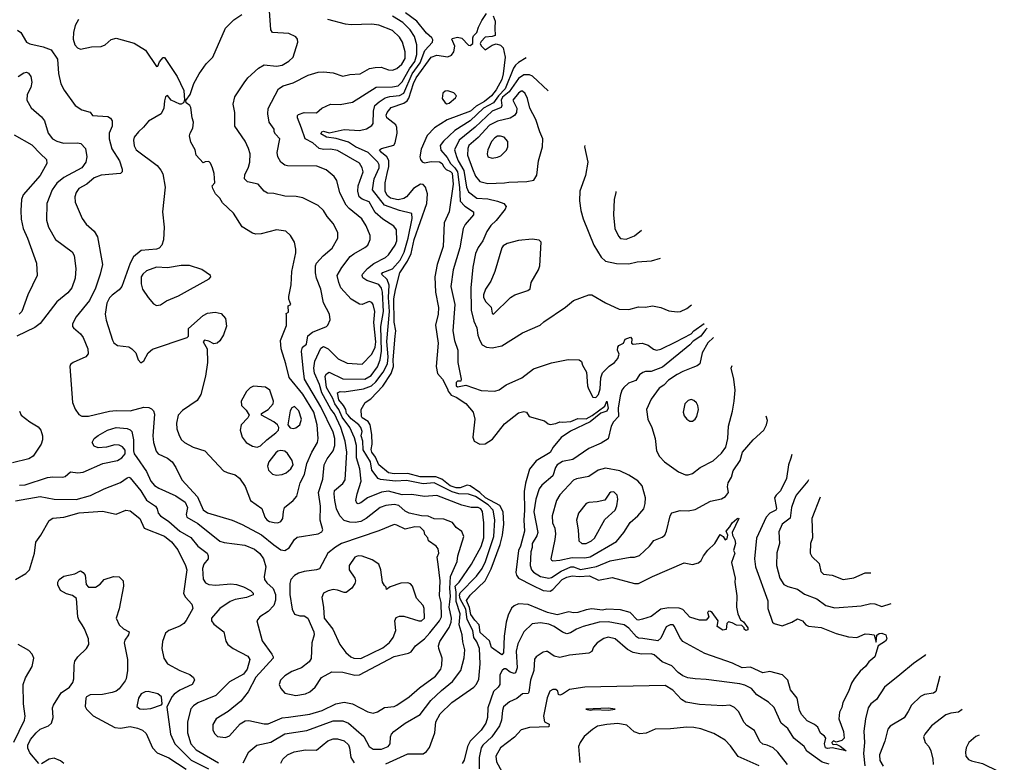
# Model space of a CAD drawing. Extents: x 1173029 to 1307123, y 522559 to 678521.
# Tile 597 of 623: x 1264046 to 1271172, y 612821 to 618197. Entities that reach past the tile are written whole.
import ezdxf

# ---------------------------------------------------------------- set-up
doc = ezdxf.new("R2010")
doc.units = 0

msp = doc.modelspace()

# ---------------------------------------------------------------- linework, layer by layer
at = {"layer": '0CON10XD'}
for points in [[(1266097, 615673), (1266086.1, 615796.1), (1266092.9, 615827.1), (1266121.9, 615848.1), (1266131.6, 615908.4), (1266165, 615934.7), (1266266.7, 615975), (1266276.2, 615985), (1266292, 616025), (1266288.6, 616065), (1266245, 616146.2), (1266225.4, 616245), (1266193.9, 616325), (1266186.1, 616365), (1266185.9, 616414.1), (1266194.7, 616435.2), (1266241.9, 616488.1), (1266308.5, 616541.5), (1266349.1, 616615), (1266349.4, 616655), (1266315, 616722), (1266271.7, 616771.7), (1266244.3, 616814.3), (1266205, 616851.2), (1266095, 616907.8), (1266046.3, 616916.3), (1265965, 616918.9), (1265885, 616939.4), (1265839.7, 616940.3), (1265814.6, 616954.6), (1265772, 617005), (1265695, 617022.5), (1265672.5, 617045), (1265675, 617073.3), (1265701.9, 617128.1), (1265712.1, 617165), (1265713.8, 617225), (1265702.9, 617265), (1265677.7, 617317.7), (1265603.3, 617425), (1265601.9, 617525), (1265592.2, 617585), (1265602.1, 617637.9), (1265669.7, 617740.3), (1265696.2, 617775), (1265774.4, 617845.6), (1265815, 617869.2), (1265905, 617860.4), (1265945, 617868.5), (1265995, 617896.2), (1266024.6, 617925), (1266058.8, 618035), (1266056.2, 618055), (1266045, 618073.3), (1265995, 618095.6), (1265875, 618103.3), (1265862.7, 618122.7), (1265850.4, 618295)], [(1265915, 614555.7), (1265935, 614564.2), (1265951.4, 614585), (1265954.1, 614635.9), (1265962, 614665), (1266025, 614715.6), (1266051.4, 614748.6), (1266076.4, 614845), (1266107.2, 614905), (1266124.8, 614985.2), (1266160.4, 615065), (1266200.4, 615135), (1266206.8, 615165), (1266198.9, 615265), (1266174.3, 615355), (1266095.8, 615485), (1265995.4, 615605.4), (1265972.1, 615705), (1265937.3, 615815), (1265933.5, 615875), (1265977.6, 615982.4), (1265976.7, 616056.7), (1265975, 616070), (1265991.7, 616078.3), (1265990, 616125), (1266007.5, 616135), (1265993.6, 616173.6), (1265993.6, 616193.6), (1266011.7, 616278.3), (1266015.6, 616375), (1266045, 616510), (1266045.6, 616535), (1266034, 616585), (1266005, 616633.8), (1265972.5, 616665), (1265905, 616675.6), (1265794.4, 616645.6), (1265755, 616644.4), (1265731.1, 616651.1), (1265655, 616696.7), (1265593.8, 616795), (1265515, 616871.2), (1265494, 616905), (1265464, 616935), (1265443.8, 616975), (1265440, 616995), (1265458, 617015), (1265453, 617083), (1265442.5, 617125), (1265427, 617157), (1265415, 617170), (1265388.3, 617168.3), (1265375, 617160), (1265324, 617215), (1265317.1, 617255), (1265285, 617310), (1265276, 617355), (1265280, 617375), (1265299.3, 617410.7), (1265303.3, 617455), (1265294, 617485), (1265285, 617560), (1265277.5, 617575), (1265250, 617595), (1265248.3, 617611.7), (1265280, 617655), (1265305.7, 617735), (1265344.3, 617805.7), (1265395, 617876.7), (1265443.8, 617925), (1265536, 618135), (1265595, 618195.8), (1265654.4, 618235)], [(1265663.6, 612816.4), (1265705, 612896), (1265761.2, 612945), (1265863.1, 612966.9), (1265965, 613026), (1266125, 613051.2), (1266315, 613120.3), (1266385, 613120.9), (1266425, 613104), (1266537.3, 613007.3), (1266575.3, 612935.3), (1266605, 612916.1), (1266665, 612916.7), (1266713.1, 612935), (1266727.8, 612955), (1266730, 613005), (1266736.7, 613025), (1266754.4, 613045), (1266835.7, 613104.3), (1266945, 613167.8), (1267022.3, 613267.7), (1267098.1, 613341.9), (1267178.2, 613405), (1267237.7, 613485), (1267261.9, 613578.1), (1267267.9, 613635), (1267252.3, 613692.3), (1267249.4, 613745), (1267225.6, 613815), (1267233.4, 613895), (1267203.8, 613985), (1267205.2, 614055.2), (1267197.8, 614095), (1267225.6, 614124.4), (1267316.9, 614255), (1267386.2, 614383.8), (1267404.4, 614445), (1267406.2, 614555), (1267395, 614635.8), (1267384.5, 614655), (1267365, 614666.5), (1267313.8, 614666.2), (1267245, 614682.4), (1267065, 614752.4), (1266975, 614744.1), (1266885, 614760.4), (1266815, 614758.2), (1266715, 614783.2), (1266665, 614775.3), (1266563.5, 614736.5), (1266515, 614698.6), (1266495, 614692.9), (1266485, 614696.2), (1266479.2, 614715), (1266489.5, 614765), (1266518.3, 614855), (1266508.4, 614945), (1266483.5, 615025), (1266483.2, 615115), (1266468.7, 615168.7), (1266435, 615244.1), (1266379.3, 615319.3), (1266355.7, 615375), (1266326.4, 615415), (1266312.2, 615455), (1266265.4, 615535), (1266257.2, 615615), (1266266.9, 615633.1), (1266285.4, 615644.6), (1266385, 615597.9), (1266545, 615593.4), (1266589.7, 615620.3), (1266635.6, 615684.4), (1266655.9, 615735), (1266663.6, 615796.4), (1266660.3, 615975), (1266679.6, 616085), (1266671, 616225), (1266663.3, 616253.3), (1266645, 616280.4), (1266558.1, 616308.1), (1266528.7, 616328.7), (1266523.6, 616345), (1266527.3, 616355), (1266563.3, 616395), (1266608.3, 616431.7), (1266694.4, 616475), (1266716.2, 616495), (1266764.5, 616565), (1266774.5, 616595), (1266773.3, 616675), (1266753.1, 616703.1), (1266675, 616752.3), (1266619.8, 616799.8), (1266575, 616877.1), (1266525, 616897.5), (1266504, 616915), (1266494.1, 616955), (1266495.8, 616995), (1266532.9, 617095), (1266525.4, 617125), (1266505, 617158.1), (1266345, 617250.6), (1266295, 617259), (1266245, 617256.1), (1266214.5, 617265), (1266166.9, 617305), (1266112.9, 617335), (1266085, 617412), (1266055.7, 617485), (1266057, 617503), (1266065, 617510), (1266105, 617524.4), (1266195, 617521.4), (1266233.8, 617556.2), (1266295.4, 617584.6), (1266365, 617583.6), (1266455, 617599.1), (1266625, 617708.4), (1266745, 617711.5), (1266785, 617718.8), (1266814.1, 617745.9), (1266868, 617842), (1266905.6, 617895), (1266920.9, 617945), (1266921.1, 618015), (1266903.2, 618075), (1266871.9, 618121.9), (1266819.3, 618175), (1266745, 618222.6)], [(1266695, 612811.1), (1266855, 612882), (1266965, 612882.9), (1266989.8, 612900.2), (1267012.3, 612927.7), (1267049.3, 613035), (1267058, 613115), (1267088.9, 613171.1), (1267173.6, 613255), (1267333.3, 613365), (1267352.9, 613387.1), (1267367.7, 613422.3), (1267379.6, 613535), (1267373.4, 613645), (1267355, 613693.5), (1267333.8, 613723.8), (1267324.4, 613775), (1267284, 613855), (1267275, 613930), (1267234, 614005), (1267229.4, 614030.6), (1267235, 614047.1), (1267351.5, 614168.5), (1267393.6, 614225), (1267416.6, 614275), (1267478.4, 614455), (1267485.8, 614575.8), (1267472.5, 614645), (1267436.7, 614685), (1267345.8, 614745), (1267295, 614762.9), (1267225, 614765.1), (1267175, 614778.1), (1267045, 614844.5), (1266965, 614837.6), (1266845, 614861.7), (1266765, 614855.6), (1266657.5, 614867.5), (1266640.4, 614875), (1266595.2, 614935.2), (1266583.7, 614995), (1266532.8, 615082.8), (1266530.2, 615145), (1266516.7, 615183.3), (1266525.5, 615215), (1266515.9, 615245), (1266501.5, 615265), (1266445, 615308.3), (1266424.1, 615335), (1266411.9, 615345), (1266407.2, 615375), (1266389.5, 615405), (1266354.7, 615445), (1266346.9, 615495), (1266365, 615504.8), (1266395, 615503.3), (1266535, 615525.2), (1266593.2, 615546.8), (1266624.5, 615575), (1266675.7, 615644.3), (1266707.8, 615705), (1266712.3, 615755), (1266703.9, 615866.1), (1266721.7, 616085), (1266714.2, 616185), (1266721, 616275), (1266706.3, 616316.3), (1266665.4, 616355), (1266673.8, 616366.2), (1266745, 616393.3), (1266799, 616455), (1266827.4, 616512.6), (1266856.3, 616615), (1266887.1, 616757.1), (1266885, 616794), (1266795, 616815.2), (1266685.1, 616855.1), (1266598.6, 616965), (1266612.2, 617045), (1266647.5, 617125), (1266648.1, 617145), (1266638.1, 617165), (1266567.2, 617235), (1266477.1, 617277.1), (1266425, 617309.4), (1266336.2, 617336.1), (1266265.8, 617345), (1266225, 617371.2), (1266231.5, 617385), (1266245, 617389), (1266285, 617377.8), (1266395, 617400.7), (1266505, 617394), (1266555, 617405.6), (1266595, 617430), (1266604.5, 617445.5), (1266605.7, 617535), (1266617.1, 617575), (1266646.9, 617603.1), (1266690.1, 617629.9), (1266725, 617640), (1266795, 617646.8), (1266825.2, 617665), (1266886.1, 617803.9), (1266944.3, 617885), (1266977.1, 617972.9), (1267032.9, 618035), (1267035, 618050), (1267028.9, 618065), (1266989.8, 618099.8), (1266919, 618185), (1266839.1, 618245)], [(1267473.7, 618225), (1267486.9, 618185), (1267483.6, 618135), (1267487.7, 618082.3), (1267465.7, 618074.3), (1267415, 618071.1), (1267385, 618039.2), (1267379.2, 618025), (1267385, 618006.7), (1267415, 617977.5), (1267465, 618013.3), (1267495, 618022.5), (1267525, 618013.3), (1267545, 617993.3), (1267559.1, 617925), (1267545.2, 617805), (1267535, 617763.3), (1267495, 617688.2), (1267460.3, 617645), (1267408.7, 617605), (1267349.5, 617570.5), (1267308.5, 617535), (1267138.6, 617471.4), (1267047.4, 617412.6), (1266995, 617359.2), (1266951, 617259), (1266942.9, 617205), (1266946.2, 617185), (1266957.7, 617167.7), (1266975, 617160), (1267025, 617170.3), (1267085, 617168.6), (1267104, 617155), (1267113, 617135), (1267131.5, 617111.5), (1267165, 617097.7), (1267175, 617085.8), (1267182.2, 617005), (1267154.7, 616805.3), (1267117.6, 616725), (1267109.6, 616555), (1267068.2, 616425), (1267051, 616335), (1267054.2, 616225), (1267077.4, 616112.6), (1267074.7, 616065), (1267056, 615985), (1267074, 615854), (1267059.1, 615685), (1267070.6, 615635), (1267105.4, 615595), (1267142.5, 615525), (1267147.4, 615507.4), (1267169.6, 615479.6), (1267205, 615465.3), (1267275, 615417.8), (1267327.6, 615355), (1267339.1, 615305), (1267324.6, 615174.6), (1267335.7, 615145), (1267375, 615124.6), (1267415, 615126.7), (1267468.8, 615161.2), (1267555, 615271.4), (1267655, 615350), (1267695, 615360), (1267715, 615356.7), (1267733.9, 615323.9), (1267843.9, 615293.9), (1267870, 615270), (1267885, 615267.1), (1267925, 615273.4), (1267954, 615286), (1267975, 615282.2), (1268035, 615287.7), (1268085, 615310), (1268145, 615308.1), (1268187.9, 615332.1), (1268280.7, 615399.3), (1268295, 615435.6), (1268304.6, 615385), (1268295, 615363), (1268250.7, 615349.3), (1268175, 615285.3), (1268032.4, 615217.6), (1267965, 615171.8), (1267907.4, 615102.6), (1267885, 615064.5), (1267785, 615003.5), (1267736, 614944), (1267707.4, 614842.6), (1267697.6, 614782.4), (1267699.2, 614645), (1267693.6, 614575), (1267699.8, 614495), (1267670, 614385), (1267655.7, 614355), (1267636.2, 614196.2), (1267640.6, 614175), (1267655, 614153.5), (1267755, 614104), (1267835, 614065.8), (1267885, 614059.7), (1267905, 614072.7), (1267971.2, 614145), (1268005, 614161.5), (1268045, 614170.7), (1268095, 614165.9), (1268170.4, 614170.4), (1268235, 614140), (1268335, 614159.6), (1268495, 614115.4), (1268525, 614115.4), (1268625, 614165.5), (1268855, 614264), (1268915, 614253.1), (1268958.8, 614265), (1268978.8, 614281.2), (1268995, 614316.7), (1269025, 614356.7), (1269077.5, 614405), (1269115, 614470), (1269136.4, 614456.4), (1269151.7, 614431.7), (1269165, 614441.2), (1269170.6, 614465), (1269158.6, 614495), (1269184.5, 614525.5), (1269201.4, 614555), (1269235, 614584), (1269245, 614589.2), (1269250, 614585), (1269202.1, 614485), (1269204.5, 614465), (1269222, 614432), (1269225.6, 614405), (1269212, 614355), (1269221.2, 614335), (1269198.3, 614268.3), (1269224, 614155), (1269222, 614125), (1269236.7, 614025), (1269233.3, 613945), (1269242.5, 613895), (1269261.7, 613851.7), (1269285, 613837.5), (1269316.7, 613795), (1269315, 613780), (1269300, 613775), (1269290, 613785), (1269290, 613795), (1269271.7, 613811.7), (1269233, 613813), (1269201.7, 613831.7), (1269175, 613836.7), (1269162.5, 613825), (1269158.3, 613781.7), (1269135, 613777.5), (1269092.5, 613805), (1269100, 613845), (1269057.5, 613905), (1269045, 613913.3), (1269032.5, 613915), (1269024.2, 613905.8), (1269032.5, 613875), (1269015, 613850), (1268965, 613848.8), (1268895, 613872.2), (1268845, 613927.8), (1268818, 613938), (1268745, 613939), (1268685, 613930.3), (1268615, 613875.5), (1268552.6, 613857.4), (1268525, 613849.4), (1268515, 613853.3), (1268465, 613905.3), (1268395, 613924.4), (1268295, 613928.6), (1268265, 613923.5), (1268187.1, 613932.9), (1268145, 613925.9), (1268085, 613905.3), (1268055, 613903.9), (1268021.1, 613911.1), (1267935, 613888), (1267865, 613904.5), (1267725, 613962.4), (1267655, 613967.1), (1267625, 613954.5), (1267605, 613937.8), (1267582.1, 613885), (1267566.8, 613835), (1267553.3, 613735), (1267546.2, 613613.8), (1267535, 613599.4), (1267461, 613651), (1267445, 613700), (1267379.5, 613759.5), (1267371, 613815), (1267339, 613849), (1267311.3, 613891.3), (1267301.4, 613941.4), (1267278.8, 613991.2), (1267305, 614030.5), (1267415.4, 614134.6), (1267458.1, 614221.9), (1267522.2, 614397.8), (1267539.4, 614465), (1267548.9, 614545), (1267544.2, 614635), (1267520.5, 614680.5), (1267416.9, 614735), (1267375.1, 614775.1), (1267305, 614821.6), (1267285, 614826.1), (1267235, 614808), (1267205, 614808.4), (1267162.5, 614822.5), (1267100, 614870), (1267057.2, 614887.2), (1266945, 614886.4), (1266855, 614910.6), (1266755, 614910.2), (1266715, 614916.2), (1266644.1, 614975), (1266621, 615031), (1266595, 615065.5), (1266588.7, 615085), (1266596.5, 615125), (1266593.8, 615195), (1266582.4, 615265), (1266568.6, 615288.6), (1266525.5, 615315), (1266519.2, 615325), (1266517.5, 615375), (1266545.4, 615425), (1266587.2, 615452.8), (1266675, 615542.7), (1266735.5, 615635), (1266750.3, 615685), (1266749.3, 615735), (1266764.5, 615904.5), (1266767.3, 615945), (1266756.6, 616006.6), (1266753.6, 616175), (1266765, 616240.8), (1266797.8, 616365), (1266852.2, 616447.8), (1266879, 616505), (1266900.6, 616605), (1266993, 616865), (1266998.4, 616935), (1266982.4, 616985), (1266965, 617003.6), (1266946.3, 617006.3), (1266895.5, 616974.5), (1266845, 616915.4), (1266825, 616901.2), (1266785, 616893), (1266729.5, 616905), (1266705, 616924), (1266691.3, 616955), (1266690.4, 617015), (1266705, 617083.1), (1266718.5, 617135), (1266717.5, 617177.5), (1266703, 617203), (1266663.8, 617235), (1266649.2, 617255), (1266663.3, 617265), (1266752.7, 617287.3), (1266764.3, 617305.7), (1266779, 617375), (1266776.5, 617415), (1266767.6, 617435), (1266703.8, 617485), (1266697.8, 617505), (1266704.4, 617525), (1266735, 617560), (1266825, 617591.2), (1266849.9, 617610.1), (1266862.1, 617627.9), (1266895.2, 617735), (1266915, 617775.8), (1267025, 617926.2), (1267065, 617940.8), (1267145, 617927.7), (1267171.1, 617938.9), (1267186.9, 617965), (1267194.2, 618005), (1267172.5, 618055), (1267175, 618060), (1267215, 618071.2), (1267245, 618063.3), (1267293.3, 618013.3), (1267305, 618009.1), (1267325.6, 618025), (1267324.3, 618065.7), (1267330.6, 618079.4), (1267355, 618103.1), (1267367.1, 618142.9), (1267390, 618190), (1267425, 618241.8)], [(1264471.4, 618198.6), (1264448.2, 618155), (1264434.6, 618105), (1264433.8, 618055), (1264445.6, 618015), (1264465, 617992.5), (1264485, 617984.2), (1264565, 618000), (1264635, 618002), (1264665, 618014), (1264707.3, 618052.7), (1264745, 618062.5), (1264875, 618027.3), (1264956, 617975), (1265035, 617857.5), (1265045, 617860), (1265057.7, 617892.3), (1265085, 617922.5), (1265095, 617922.5), (1265186.5, 617786.5), (1265234.2, 617685), (1265240, 617615), (1265232.5, 617595), (1265215.8, 617584.2), (1265205, 617585.7), (1265143.3, 617613.3), (1265115, 617646.7), (1265101.7, 617638.3), (1265095, 617610), (1265088.2, 617555), (1265069.5, 617515), (1264978.1, 617461.9), (1264942.6, 617417.4), (1264905, 617384.3), (1264875.6, 617345), (1264869.4, 617325), (1264874.6, 617284.6), (1264888.9, 617255), (1265040.6, 617140.6), (1265068.4, 617108.4), (1265081.1, 617081.1), (1265098.2, 616985), (1265080.8, 616805), (1265090.5, 616695), (1265087.1, 616602.9), (1265074.3, 616565), (1265055, 616543.1), (1265035, 616535.6), (1264925, 616525.8), (1264870.4, 616479.6), (1264844.7, 616435.3), (1264785.4, 616265), (1264765, 616240.4), (1264716.4, 616203.6), (1264697, 616183), (1264676.7, 616145), (1264665.4, 616065.4), (1264672.3, 616022.3), (1264717.2, 615877.2), (1264727.5, 615857.5), (1264755, 615837.1), (1264835, 615827.5), (1264857.5, 615815), (1264887.1, 615785), (1264904.1, 615734.1), (1264923, 615713), (1264943.9, 615726.1), (1264975.6, 615785), (1265007.3, 615812.7), (1265257.5, 615895), (1265267.5, 615905), (1265267.7, 615962.3), (1265375, 616055.7), (1265405, 616073.1), (1265460.3, 616080.3), (1265505, 616068.6), (1265534.6, 616034.6), (1265542.2, 615977.8), (1265520.4, 615915), (1265495, 615872.9), (1265475, 615854.2), (1265450.8, 615850.8), (1265415, 615870), (1265383.6, 615876.4), (1265373.3, 615865), (1265403.8, 615815), (1265404.4, 615715), (1265389.6, 615615), (1265356.8, 615483.2), (1265330.5, 615439.5), (1265225, 615366.7), (1265192.2, 615335), (1265180.5, 615275), (1265184.4, 615235), (1265196.9, 615195), (1265215, 615158), (1265239.2, 615135), (1265301.1, 615101.1), (1265385.7, 615075), (1265522.1, 614932.1), (1265547.9, 614917.9), (1265605, 614902.2), (1265637.4, 614877.4), (1265678.1, 614818.1), (1265716.7, 614716.7), (1265797.4, 614657.4), (1265820.9, 614595), (1265835, 614576.7), (1265855, 614564.6), (1265887.2, 614557.2), (1265915, 614555.7)], [(1266321.8, 617061.8), (1266265, 617109.5), (1266195.4, 617135.4), (1265985, 617139.1), (1265963.9, 617143.9), (1265935, 617164.4), (1265914.7, 617205), (1265908.4, 617235), (1265929.6, 617335), (1265896.9, 617366.9), (1265888.1, 617385), (1265887.5, 617405), (1265852.5, 617455), (1265843.1, 617515), (1265845, 617554), (1265918.6, 617695), (1265952.7, 617717.3), (1266025, 617739.5), (1266134.6, 617795.4), (1266205, 617815.6), (1266245, 617819.4), (1266315, 617811.1), (1266385, 617788.1), (1266435, 617800), (1266510, 617805), (1266576.9, 617843.1), (1266618.5, 617851.5), (1266661.7, 617851.7), (1266715, 617832.9), (1266745, 617830.9), (1266775, 617842.5), (1266812.5, 617875), (1266834.6, 617915), (1266836.6, 617965), (1266815.3, 618035), (1266795, 618070), (1266745, 618117.2), (1266645, 618155.8), (1266595, 618163.2), (1266445, 618159.2), (1266405, 618163.8), (1266275, 618196.7)], [(1264030.8, 618120.8), (1264054.6, 618104.6), (1264096.2, 618035), (1264120.7, 618020.7), (1264215, 617999.6), (1264275, 617977.5), (1264318.9, 617911.1), (1264328, 617808), (1264343.1, 617733.1), (1264366.9, 617686.9), (1264448.1, 617575), (1264495, 617544), (1264556.1, 617526.1), (1264573, 617503), (1264685, 617496.2), (1264704.2, 617484.2), (1264716, 617465), (1264715.9, 617425.9), (1264694.5, 617375.5), (1264692.5, 617335), (1264711.9, 617261.9), (1264768.1, 617175), (1264788.8, 617115), (1264787.5, 617095), (1264775, 617083.8), (1264635, 617070.6), (1264585, 617052.9), (1264533.2, 617006.8), (1264473.1, 616975), (1264454, 616946), (1264444.5, 616914.5), (1264446.5, 616875), (1264497.5, 616757.5), (1264527.4, 616717.4), (1264585.5, 616665), (1264610.4, 616625), (1264646.2, 616425), (1264629.2, 616355), (1264595, 616252.5), (1264552, 616165), (1264454, 616045), (1264428, 615995), (1264428.8, 615975), (1264436, 615965), (1264485, 615921.9), (1264505.4, 615895), (1264540, 615815), (1264542.1, 615777.9), (1264523.8, 615755), (1264432, 615715), (1264415, 615701.2), (1264409.2, 615685), (1264429.4, 615425), (1264448, 615378), (1264475, 615338.1), (1264495, 615326.5), (1264545, 615327.3), (1264695, 615362.2), (1264745, 615368.2), (1264845, 615365.3), (1264945, 615391.8), (1264980, 615390), (1265000.9, 615380.9), (1265015.4, 615365.4), (1265022.2, 615342.2), (1265008.9, 615185), (1265015.3, 615135.3), (1265032.9, 615072.9), (1265049.2, 615055), (1265115, 615022.5), (1265148.9, 614995), (1265176.1, 614956.1), (1265219.2, 614865), (1265332.3, 614742.3), (1265375, 614649.1), (1265405, 614626.4), (1265583, 614573), (1265655, 614542.2), (1265795, 614468.2), (1265886.2, 614395), (1265935, 614358.5), (1265965, 614353.6), (1265995.3, 614374.7), (1266035, 614432.9), (1266055, 614450), (1266205, 614475.8), (1266231.7, 614488.3), (1266240.8, 614505), (1266220, 614575), (1266223.7, 614676.3), (1266208.9, 614775), (1266239.6, 614870.4), (1266250.6, 614975), (1266271.9, 615018.1), (1266315.3, 615075), (1266326, 615114), (1266327.2, 615165), (1266315, 615210), (1266224.9, 615394.9), (1266108.4, 615595), (1266097, 615673)], [(1267711.4, 617919.6), (1267655, 617886.7), (1267635, 617868.2), (1267620.4, 617845), (1267559, 617695), (1267510.2, 617645), (1267474.9, 617595.1), (1267403.2, 617555), (1267305.3, 617465), (1267195, 617393.3), (1267113.1, 617316.9), (1267090.2, 617285), (1267095, 617251.5), (1267139.8, 617199.8), (1267162.7, 617155), (1267195.2, 617125.2), (1267214.9, 617095), (1267228.6, 616981.4), (1267232.9, 616882.9), (1267266.4, 616846.4), (1267331.1, 616805), (1267329.1, 616785), (1267269.1, 616715), (1267255.5, 616685), (1267230.3, 616545), (1267183.3, 616385), (1267166, 616265), (1267194.1, 616135), (1267179.6, 615945), (1267193.2, 615875), (1267216.2, 615805), (1267216.2, 615715), (1267241.8, 615595), (1267238.9, 615581.1), (1267215, 615579.2), (1267205, 615569.7), (1267205, 615546.9), (1267215, 615538.1), (1267275, 615551.7), (1267385, 615512.7), (1267485, 615506.9), (1267515, 615517.5), (1267566.6, 615553.4), (1267680, 615605), (1267765, 615668.1), (1267893.6, 615713.6), (1268015, 615736.7), (1268095, 615734), (1268111.2, 615721.2), (1268119.2, 615695), (1268148, 615645), (1268155.6, 615545), (1268163.1, 615525), (1268194.2, 615464.2), (1268215, 615461.4), (1268235, 615483.8), (1268246.8, 615525), (1268252.7, 615605), (1268265, 615640), (1268311.9, 615688.1), (1268350.8, 615715), (1268375.7, 615745), (1268385.4, 615774.6), (1268373.6, 615803.6), (1268374.5, 615825), (1268382.9, 615837.1), (1268415.1, 615854.9), (1268428.8, 615885), (1268467.3, 615897.3), (1268475, 615887.5), (1268474.2, 615855), (1268485, 615846.7), (1268550, 615855), (1268595, 615841.4), (1268632.4, 615812.4), (1268655, 615804.4), (1268685, 615810.4), (1268794.8, 615865.2), (1268905, 615922.9), (1268925.3, 615944.7), (1268999.9, 615996.2)], [(1264035, 617784.2), (1264077.3, 617812.7), (1264095, 617815.8), (1264110.3, 617810.3), (1264126.9, 617785), (1264134.4, 617744.4), (1264126.5, 617705), (1264100, 617655), (1264097.7, 617615), (1264129.2, 617559.2), (1264205, 617493.6), (1264225.3, 617465), (1264252.3, 617375), (1264282.5, 617335), (1264315, 617316.7), (1264362.2, 617302.2), (1264465, 617305.9), (1264489.5, 617299.5), (1264522.5, 617265), (1264533.1, 617205), (1264525.8, 617165), (1264495, 617124.1), (1264365.2, 617054.8), (1264315, 617012.5), (1264281.8, 616965), (1264242.9, 616865), (1264241.1, 616745), (1264254.5, 616695), (1264304.7, 616604.7), (1264426.7, 616515), (1264439.3, 616489.3), (1264452, 616395), (1264448.6, 616325), (1264422.9, 616255), (1264395, 616218.6), (1264314.4, 616155), (1264195, 615997.5), (1264155, 615969.6), (1264025, 615904.5)], [(1267871.3, 617681.3), (1267757.3, 617787.3), (1267735, 617796.6), (1267695, 617796.2), (1267655, 617770), (1267589.5, 617675), (1267540.8, 617635), (1267531.3, 617615), (1267535.5, 617574.5), (1267529.9, 617560.1), (1267465, 617534.3), (1267342.5, 617417.5), (1267226.2, 617323.8), (1267193.5, 617255), (1267207.2, 617207.2), (1267219.3, 617175), (1267260, 617105), (1267279.7, 616985), (1267295, 616949.7), (1267355, 616905.3), (1267435, 616900.4), (1267505, 616882.7), (1267550, 616865), (1267566.7, 616845), (1267559.1, 616825), (1267495, 616743.1), (1267455, 616705.7), (1267426.7, 616663.3), (1267398.2, 616595), (1267363.7, 616546.4), (1267345.4, 616505), (1267325.4, 616405), (1267310.8, 616255), (1267313.7, 616093.6), (1267333.3, 616013.3), (1267355.6, 615965), (1267362.4, 615912.4), (1267375, 615873.3), (1267393.7, 615843.7), (1267425.5, 615825.5), (1267465, 615821.1), (1267535, 615836.5), (1267685, 615929.5), (1267813.8, 615985), (1267840.2, 616009.8), (1267995.4, 616114.6), (1268055, 616164.4), (1268165, 616205.5), (1268186.2, 616205), (1268285, 616146.2), (1268385, 616100), (1268455, 616098.8), (1268525, 616118), (1268574.2, 616115.8), (1268625, 616125.5), (1268685, 616113.1), (1268745, 616088.6), (1268805, 616082), (1268827.5, 616085), (1268875, 616105.8), (1268908.5, 616132.9)], [(1267138.3, 617588.3), (1267155, 617592), (1267199.5, 617630.5), (1267206.4, 617646.4), (1267187.3, 617667.3), (1267145, 617682), (1267125, 617679.4), (1267109.4, 617665), (1267103.8, 617625), (1267125, 617593.8), (1267138.3, 617588.3)], [(1267435, 617010.4), (1267555, 617014.5), (1267585, 617020.5), (1267715.7, 617024.3), (1267766.7, 617035), (1267789.1, 617070.9), (1267799.6, 617175), (1267829.2, 617275), (1267833.1, 617335), (1267810, 617385), (1267780.8, 617475), (1267736.9, 617555), (1267721.8, 617625), (1267703, 617663), (1267685, 617680), (1267675, 617679.5), (1267655.6, 617665), (1267615.6, 617615), (1267642.9, 617555), (1267641.8, 617525), (1267627.8, 617502.2), (1267596.7, 617483.3), (1267505, 617462.3), (1267445, 617433.8), (1267365, 617344.7), (1267297.6, 617285), (1267289.7, 617265), (1267287.1, 617215), (1267322.4, 617117.6), (1267344.1, 617065), (1267375, 617025.5), (1267435, 617010.4)], [(1264005, 617363.8), (1264135, 617289.6), (1264196.7, 617226.7), (1264241.1, 617185), (1264243.5, 617155), (1264195, 617068.9), (1264071.6, 616928.4), (1264058.9, 616895), (1264053.4, 616815), (1264056.3, 616753.6), (1264070.3, 616685), (1264103.8, 616615), (1264168.6, 616435), (1264171.4, 616345), (1264104.7, 616205.3), (1264061.1, 616085), (1264041.9, 616065)], [(1267465, 617194.4), (1267505, 617200.5), (1267529.1, 617210.9), (1267569.1, 617250.9), (1267577.8, 617275), (1267577.8, 617315), (1267552, 617345), (1267525, 617354.6), (1267505, 617352.7), (1267485, 617341.9), (1267461.1, 617315), (1267434.5, 617255), (1267428.1, 617225), (1267435, 617204), (1267465, 617194.4)], [(1268135.8, 617287), (1268134.4, 617275), (1268157.9, 617165), (1268141.1, 617068.9), (1268100, 616955), (1268098.6, 616885), (1268107.1, 616815), (1268122.9, 616755), (1268201.9, 616565), (1268255, 616478), (1268285, 616447.5), (1268365, 616430.8), (1268455, 616429.6), (1268515, 616443.5), (1268619.3, 616450.7), (1268683, 616470.3)], [(1264045, 614826.5), (1264085, 614829.1), (1264247.8, 614882.2), (1264285, 614888.5), (1264355, 614884.2), (1264375, 614888.8), (1264415, 614922.5), (1264465.8, 614915.8), (1264505, 614921.9), (1264647.5, 614985), (1264755, 615005.4), (1264785, 615025.5), (1264809.5, 615055), (1264810.2, 615080.2), (1264790, 615105), (1264765, 615116.7), (1264735, 615120), (1264675, 615102.2), (1264615, 615098), (1264585, 615108.8), (1264571.4, 615135), (1264584.2, 615165), (1264613.4, 615186.6), (1264681.2, 615225), (1264745, 615245.4), (1264825, 615236.4), (1264845, 615228.9), (1264856.7, 615216.7), (1264869.6, 615155), (1264869.4, 615075), (1264875.6, 615055), (1264895, 615028.6), (1264962.9, 614925), (1264995, 614855.5), (1265022.5, 614825), (1265053.1, 614805), (1265175, 614749.4), (1265243.9, 614703.9), (1265260.4, 614665), (1265250, 614615), (1265256, 614595), (1265335, 614550.6), (1265495, 614422.1), (1265525, 614413.1), (1265675, 614393.2), (1265745, 614363.1), (1265783.6, 614333.6), (1265809.5, 614295), (1265826.7, 614235), (1265815.4, 614165), (1265817.5, 614145), (1265835, 614120), (1265879.4, 614079.4), (1265897.7, 614035), (1265897.1, 613995), (1265885.3, 613955), (1265845, 613912), (1265784.4, 613875), (1265762.9, 613845), (1265800.6, 613700.6), (1265871.5, 613605), (1265881.1, 613585), (1265879.5, 613575), (1265755, 613436.2), (1265698.8, 613331.2), (1265645.3, 613264.7), (1265555, 613189.4), (1265469.2, 613135), (1265444.3, 613095), (1265444, 613055), (1265455, 613030), (1265477.3, 613007.3), (1265535, 613000), (1265565, 613012), (1265640.8, 613099.2), (1265677.6, 613122.4), (1265705, 613123.3), (1265815, 613099.2), (1265845, 613098.5), (1265945, 613142.5), (1265991.2, 613148.8), (1266145, 613170), (1266235, 613196.5), (1266335, 613243.6), (1266395, 613257.5), (1266455.4, 613245.4), (1266565, 613187.5), (1266605, 613177.3), (1266635, 613186.7), (1266685, 613217.5), (1266755, 613225.8), (1266775, 613234.3), (1266865.9, 613294.1), (1266939.6, 613360.4), (1267054.4, 613445.6), (1267094, 613495), (1267102.3, 613525), (1267104.6, 613575), (1267078.8, 613645), (1267076.9, 613665), (1267087.7, 613695), (1267153.9, 613796.1), (1267167.9, 613835), (1267171.1, 613865), (1267154.8, 613944.8), (1267158.1, 613981.9), (1267164.8, 614024.8), (1267158.2, 614078.2), (1267162.9, 614167.1), (1267211.6, 614275), (1267217.8, 614315), (1267261.1, 614455), (1267245, 614491.2), (1267205, 614520.8), (1267178, 614558), (1267115, 614580.6), (1267045, 614583.6), (1267002.1, 614602.1), (1266955, 614605.4), (1266865, 614624.6), (1266835, 614639.6), (1266790.8, 614680.8), (1266755, 614688.4), (1266695, 614680), (1266655, 614664.7), (1266553.5, 614586.5), (1266515.6, 614565), (1266475, 614556.2), (1266435, 614558.4), (1266395, 614572.3), (1266363.2, 614605), (1266338.8, 614655), (1266326.5, 614716.5), (1266320.8, 614765), (1266325, 614788), (1266385, 614838.6), (1266400.4, 614865), (1266413.8, 615065), (1266401.6, 615145), (1266370.1, 615245), (1266325, 615343.3), (1266297.9, 615377.9), (1266231.7, 615495), (1266216.4, 615555), (1266178.6, 615638.6), (1266174.9, 615675), (1266182.3, 615725), (1266225, 615818), (1266245, 615830), (1266279.5, 615815), (1266350.8, 615740.8), (1266415, 615709.4), (1266525, 615702.5), (1266595.4, 615774.6), (1266617.8, 615825), (1266624, 615865), (1266608.9, 616005), (1266616.9, 616085), (1266605, 616134.2), (1266595, 616150), (1266575, 616157.5), (1266525, 616135.6), (1266505, 616136.7), (1266445, 616173.3), (1266370.9, 616255), (1266354.6, 616295), (1266344.5, 616345), (1266378.1, 616401.9), (1266438.8, 616481.2), (1266465, 616502.1), (1266545, 616546.7), (1266564.4, 616565), (1266582.7, 616605), (1266582.9, 616635), (1266554.7, 616704.7), (1266521.5, 616755), (1266429.9, 616829.9), (1266408.9, 616855), (1266363.6, 616943.6), (1266342.4, 617032.4), (1266321.8, 617061.8)], [(1268359.3, 616953.8), (1268359.4, 616945), (1268349.4, 616895), (1268342.5, 616785), (1268353.1, 616685), (1268379.3, 616629.3), (1268395, 616612.1), (1268435, 616608.2), (1268495, 616633.1), (1268546.8, 616673.9)], [(1267475, 616064), (1267598.8, 616185), (1267630, 616205), (1267723, 616237), (1267740.5, 616249.5), (1267748.8, 616295), (1267801.4, 616385), (1267811.4, 616415), (1267820, 616585), (1267805, 616600), (1267755, 616608.8), (1267655, 616598.2), (1267575, 616577.3), (1267545, 616558.9), (1267535, 616545.8), (1267485.5, 616375), (1267454.7, 616305), (1267416, 616245), (1267401.9, 616205), (1267403.5, 616185), (1267419.3, 616155), (1267459.1, 616115), (1267465, 616072.5), (1267475, 616064)], [(1265035, 616128), (1265065, 616132), (1265108.7, 616161.3), (1265195, 616198), (1265418.3, 616321.7), (1265430, 616335), (1265426.7, 616345), (1265365, 616388.6), (1265275, 616417.8), (1265215, 616416.9), (1265115, 616399.5), (1265035, 616405.4), (1264965, 616379.6), (1264936.5, 616355), (1264926.2, 616335), (1264925.4, 616285.4), (1264935.3, 616245.3), (1264975, 616185.6), (1265015, 616140.8), (1265035, 616128)], [(1269022.1, 615963), (1269009.3, 615950.7), (1268975, 615904.6), (1268919.6, 615870.4), (1268896.8, 615843.2), (1268698.8, 615681.2), (1268615, 615650), (1268575, 615649.8), (1268555, 615643.7), (1268531, 615625), (1268505.3, 615584.7), (1268452.1, 615565), (1268419.2, 615535), (1268403.9, 615515), (1268390.6, 615475), (1268377.5, 615385), (1268379.1, 615325), (1268342.9, 615285), (1268325.8, 615255), (1268305, 615162.5), (1268255, 615132), (1268165, 615093.3), (1268048.1, 615011.9), (1267975, 614999.2), (1267936.5, 614975), (1267923.2, 614955), (1267904.5, 614895), (1267825, 614827.1), (1267805, 614800), (1267781.6, 614725), (1267767.5, 614635), (1267796.5, 614485), (1267788.7, 614461.3), (1267755, 614406), (1267755.9, 614375), (1267745.4, 614344.6), (1267741.3, 614245), (1267750.4, 614215), (1267765, 614196.9), (1267815, 614166.7), (1267875, 614153.4), (1267895, 614159.8), (1267965, 614205.6), (1268035, 614237.2), (1268055, 614235.6), (1268105, 614215.8), (1268170.8, 614229.2), (1268221.3, 614238.7), (1268319.7, 614280.3), (1268465, 614306.5), (1268495, 614306.5), (1268531.4, 614318.6), (1268604, 614385), (1268634.5, 614425.5), (1268695, 614450), (1268713.8, 614466.2), (1268727.8, 614495), (1268753.8, 614606.2), (1268765, 614627.5), (1268825, 614644.5), (1268885, 614641.1), (1268935, 614651.1), (1269045, 614711.9), (1269125, 614728.5), (1269155, 614745.6), (1269175.7, 614774.3), (1269168.4, 614815), (1269172.2, 614845), (1269196.9, 614885), (1269209.9, 614930.1), (1269260.2, 615005), (1269277.1, 615065), (1269353.6, 615156.4), (1269431.9, 615225), (1269450.8, 615265), (1269457.5, 615295), (1269447.1, 615327.1)], [(1269066.2, 615896.9), (1269025, 615857.8), (1268984.6, 615785), (1268968.6, 615705), (1268949.8, 615690.2), (1268918, 615678), (1268845, 615650), (1268805, 615627.8), (1268741.7, 615588.3), (1268708.1, 615551.9), (1268675, 615529.2), (1268615, 615450), (1268581.9, 615375), (1268591.4, 615305), (1268620, 615245), (1268644.1, 615165.9), (1268654.4, 615075), (1268675.6, 615035), (1268711.4, 614995), (1268815, 614924.3), (1268865, 614902.5), (1268885, 614902.5), (1268915, 614911.2), (1268971.2, 614955), (1269065, 615002.5), (1269125, 615060), (1269156.7, 615103.3), (1269171.8, 615165), (1269175.6, 615255), (1269205, 615363.3), (1269217.3, 615435), (1269224.4, 615515), (1269214.3, 615594.3), (1269194.3, 615675), (1269202.2, 615693.5)], [(1265765, 615103.1), (1265788, 615112), (1265834, 615156), (1265900.8, 615205), (1265918, 615225), (1265922.5, 615245), (1265910.8, 615265), (1265885, 615285.6), (1265796.7, 615335), (1265796.7, 615345), (1265845.4, 615374.6), (1265880.6, 615415), (1265883.1, 615435), (1265855.6, 615515), (1265823.9, 615536.1), (1265737, 615543), (1265715, 615532.5), (1265686.7, 615505), (1265648, 615435), (1265651.2, 615405), (1265685, 615370), (1265707.5, 615335), (1265696.7, 615315), (1265649.2, 615265), (1265641.9, 615225), (1265657.1, 615175), (1265685, 615136), (1265729.8, 615109.8), (1265765, 615103.1)], [(1268915, 615290), (1268935, 615304), (1268946.3, 615323.7), (1268958.5, 615375), (1268954.5, 615404.5), (1268945, 615422), (1268925, 615440.8), (1268905, 615448), (1268885, 615440.8), (1268859.4, 615415), (1268848.2, 615355), (1268855, 615330), (1268875, 615305.8), (1268895, 615290), (1268915, 615290)], [(1264043.9, 615363.9), (1264056.7, 615335), (1264120, 615285), (1264179.7, 615249.7), (1264198, 615225), (1264211.4, 615185), (1264211.1, 615155), (1264201.1, 615125), (1264142.8, 615037.2), (1264111.4, 615018.6), (1263995, 614988.5)], [(1266025, 615237.8), (1266045, 615241.5), (1266072.5, 615265), (1266084.6, 615305.4), (1266065.8, 615365), (1266035, 615396.7), (1266015, 615387.1), (1266002.9, 615365), (1265987.5, 615265), (1266002.4, 615242.4), (1266025, 615237.8)], [(1265905, 614899.1), (1265945, 614903.9), (1265975, 614917.2), (1266009.5, 614945), (1266025.3, 614975.3), (1266016.9, 615005), (1265985.2, 615055.2), (1265965, 615072.9), (1265935, 615079.1), (1265915, 615073.3), (1265899.6, 615060.4), (1265848.1, 614995), (1265839.4, 614965), (1265845.7, 614935), (1265875, 614905.7), (1265905, 614899.1)], [(1269633, 615049.2), (1269627.7, 615022.3), (1269610.5, 614975), (1269595.7, 614875), (1269550.9, 614785), (1269520, 614755), (1269509.6, 614735), (1269521.8, 614671.8), (1269523.1, 614655), (1269517.3, 614645), (1269474.8, 614625.2), (1269447.9, 614595), (1269377.6, 614442.4), (1269364.7, 614295), (1269371.1, 614235), (1269461.1, 613988.9), (1269460, 613935), (1269494.4, 613835), (1269505, 613825.6), (1269565, 613810), (1269635, 613835.4), (1269675, 613860.4), (1269710.8, 613845), (1269735, 613817.1), (1269755, 613806.7), (1269845.8, 613795.8), (1269955, 613754.5), (1270045, 613729.4), (1270105, 613723.5), (1270165, 613750), (1270195, 613748.1), (1270230, 613745), (1270245, 613690), (1270248.3, 613741.7), (1270266, 613754), (1270285, 613756.2), (1270314.1, 613744.1), (1270322, 613715), (1270312.4, 613697.6), (1270260, 613665), (1270234, 613585), (1270190.5, 613549.5), (1270168, 613515), (1270128.3, 613481.7), (1270084.6, 613425.4), (1270066.9, 613395), (1270045, 613333.3), (1270002, 613255), (1269995, 613217.5), (1269980, 613185), (1269974.3, 613135), (1270006.9, 613045), (1270012.5, 612995), (1269995, 612980), (1269955, 612966.7), (1269935, 612975.7), (1269923.3, 612965), (1269926.2, 612955), (1269935, 612950.6), (1269955, 612951.4), (1269985, 612938.9), (1270026.7, 612905), (1269926.7, 612926.7), (1269892.2, 612922.2), (1269877, 612927), (1269870.9, 612955), (1269881.2, 612995), (1269870.6, 613010.6), (1269842, 613032), (1269822.7, 613075), (1269799.2, 613095), (1269745, 613122.2), (1269705.8, 613165), (1269690, 613195), (1269673.3, 613285), (1269625, 613346), (1269606.2, 613416.2), (1269565.3, 613455.3), (1269475, 613477.5), (1269425, 613468.8), (1269335, 613510.9), (1269275, 613504.7), (1269205, 613539.1), (1269005, 613608.8), (1268845, 613695.6), (1268822.5, 613725), (1268785.3, 613805.3), (1268775, 613815.6), (1268752.8, 613817.2), (1268725, 613800.8), (1268685, 613719.2), (1268665, 613700.8), (1268555, 613717.5), (1268525, 613720.8), (1268509.3, 613729.3), (1268455, 613791.2), (1268420, 613815), (1268305, 613838.2), (1268240, 613835), (1268125, 613805.3), (1268075.6, 613784.4), (1268032.8, 613757.2), (1268005, 613750.3), (1267975, 613763.1), (1267914.4, 613805), (1267875, 613821.3), (1267815, 613831.5), (1267755, 613823.1), (1267693.7, 613766.4), (1267650.3, 613679.7), (1267638.9, 613625), (1267645.3, 613505), (1267635, 613468.6), (1267625, 613464.6), (1267594.7, 613474.7), (1267565, 613497.8), (1267552.4, 613497.6), (1267537.5, 613485), (1267520.6, 613455), (1267520.9, 613385), (1267508.9, 613365), (1267475.3, 613334.7), (1267434.7, 613214.7), (1267432.5, 613145), (1267418.8, 613105), (1267385.6, 613054.4), (1267305, 612974.7), (1267287.2, 612935), (1267263.2, 612836.8), (1267247.2, 612812.8)], [(1267905, 614280), (1267955, 614284.2), (1268045, 614303.8), (1268135, 614301.4), (1268175, 614309.5), (1268365, 614420), (1268417.5, 614485), (1268463.2, 614556.8), (1268520, 614605), (1268563.1, 614655), (1268573.1, 614695), (1268574.4, 614735.6), (1268551.7, 614821.7), (1268519.2, 614859.2), (1268455, 614899.5), (1268390.2, 614930.2), (1268285, 614951.1), (1268233.5, 614936.5), (1268165, 614889.6), (1268075, 614872.5), (1268055, 614863.5), (1267955, 614756), (1267930, 614715), (1267898.5, 614605), (1267902.9, 614555), (1267918.8, 614515), (1267922.7, 614475), (1267919.7, 614435), (1267889.2, 614295), (1267894.4, 614284.4), (1267905, 614280)], [(1264015, 614714.7), (1264195, 614744.2), (1264295, 614726.1), (1264455, 614724.1), (1264557.8, 614752.2), (1264658.5, 614801.5), (1264775, 614846.2), (1264825, 614880), (1264835, 614884.4), (1264845, 614880.6), (1264922.1, 614785), (1264965, 614718.6), (1265029.2, 614675), (1265041.4, 614655), (1265048.6, 614625), (1265064.2, 614605), (1265125, 614564.7), (1265205, 614494.1), (1265285, 614447.9), (1265335.4, 614385.4), (1265401.9, 614335), (1265410, 614315), (1265408.9, 614295), (1265378.5, 614255), (1265370, 614225), (1265375, 614146.7), (1265391.2, 614121.2), (1265415, 614108.9), (1265465, 614104.2), (1265575, 614112.2), (1265615, 614108.6), (1265665, 614091.9), (1265716.2, 614065), (1265736.7, 614045), (1265735, 614033.3), (1265687.5, 614015), (1265605, 613999.2), (1265570, 613985), (1265495, 613935.5), (1265435.4, 613865), (1265434.6, 613845), (1265450.4, 613820.4), (1265522.9, 613765), (1265537.6, 613697.6), (1265551.4, 613675), (1265590.6, 613645), (1265698.3, 613588.3), (1265711.5, 613565), (1265692.6, 613495), (1265665, 613458.2), (1265565, 613402.7), (1265465, 613305.5), (1265335, 613252.3), (1265305, 613230.9), (1265285, 613207.1), (1265259.4, 613115), (1265259.5, 613035), (1265285.8, 612955), (1265322.3, 612912.3)], [(1269755.7, 614865.6), (1269750.7, 614855), (1269665.3, 614755), (1269649.9, 614720.1), (1269632, 614665), (1269622.7, 614587.3), (1269564.5, 614545), (1269539.8, 614490.2), (1269545.4, 614405), (1269526.4, 614336.4), (1269523.8, 614246.2), (1269547.7, 614155), (1269575, 614108.9), (1269603.9, 614093.9), (1269674.3, 614074.3), (1269725, 614037.8), (1269814, 614005), (1269880, 613955), (1269945, 613940), (1270135, 613953.3), (1270205, 613970), (1270235, 613967.3), (1270285, 613950), (1270353.2, 613971.8)], [(1268113.8, 614403.8), (1268145, 614404.5), (1268185, 614425.4), (1268205, 614444.6), (1268281.5, 614578.5), (1268355, 614646), (1268367.4, 614677.4), (1268374.4, 614725.6), (1268370, 614755), (1268345, 614778.1), (1268325, 614777.5), (1268315, 614769.2), (1268280.6, 614719.4), (1268224.5, 614705.5), (1268165, 614702.5), (1268146, 614694), (1268089.5, 614625), (1268076.2, 614575), (1268088.9, 614505), (1268093.1, 614425), (1268113.8, 614403.8)], [(1269839.1, 614740.9), (1269778.9, 614585), (1269783.2, 614446.8), (1269768.6, 614405), (1269767.1, 614335), (1269779.8, 614309.8), (1269831.1, 614261.1), (1269845, 614203.3), (1269863, 614183), (1269926.8, 614176.8), (1270005, 614144.5), (1270083.9, 614156.1), (1270165, 614191.8), (1270205.6, 614192.5)], [(1264016.4, 614145), (1264091.7, 614188.3), (1264116.7, 614215), (1264154.2, 614335), (1264162.9, 614415), (1264200, 614465), (1264258.5, 614571.5), (1264285, 614587.1), (1264365, 614595.3), (1264476.3, 614626.3), (1264645, 614638.5), (1264745, 614617.5), (1264814.4, 614645.6), (1264845, 614642.5), (1264915.5, 614585), (1264946, 614515), (1265095, 614459.1), (1265145, 614417.1), (1265189.5, 614359.5), (1265246.5, 614245), (1265254.7, 614215), (1265232.1, 614042.1), (1265246.6, 614016.6), (1265292.5, 613965), (1265298.6, 613935), (1265251.9, 613848.1), (1265234, 613826), (1265204.1, 613805.9), (1265125, 613775.5), (1265102.2, 613755), (1265078.5, 613695), (1265075.4, 613645.4), (1265090, 613575), (1265115, 613534.4), (1265205, 613485.6), (1265277.4, 613457.4), (1265304, 613435), (1265310.8, 613415), (1265295, 613384.4), (1265206.2, 613343.8), (1265164.2, 613315), (1265147.1, 613295), (1265110.7, 613219.3), (1265137.5, 613025), (1265168.5, 612955), (1265287.5, 612837.5), (1265413, 612773)], [(1266045, 613303.8), (1266115, 613315.6), (1266145, 613330), (1266184.5, 613365.5), (1266231.2, 613435), (1266304.5, 613475.5), (1266385, 613474.6), (1266472.3, 613452.3), (1266505, 613455.3), (1266755, 613586.6), (1266859.7, 613610.3), (1266879.5, 613620.5), (1266910.8, 613665), (1266975, 613714), (1267015, 613757.3), (1267083.7, 613845), (1267098.1, 613875), (1267096.9, 613976.9), (1267085.2, 614025), (1267089, 614135), (1267074.7, 614255.3), (1267067.8, 614305), (1267079.2, 614335), (1267075, 614367.5), (1267061.2, 614385), (1267005, 614423.6), (1267000, 614445), (1266978.9, 614468.9), (1266973.1, 614495), (1266945, 614522.1), (1266905, 614524.6), (1266835, 614509.4), (1266775, 614538.2), (1266755, 614541.5), (1266644.1, 614495.9), (1266374.1, 614405.9), (1266330.6, 614379.4), (1266275.4, 614334.6), (1266215, 614222.5), (1266195, 614213.1), (1266105, 614201.2), (1266065, 614190), (1266035, 614172.9), (1266009.2, 614145), (1266000.7, 614115), (1266000.3, 614035), (1266018.5, 613928.5), (1266034.5, 613894.5), (1266072.4, 613882.4), (1266105, 613882.5), (1266132.5, 613865), (1266174.3, 613765), (1266177.5, 613745), (1266161.4, 613685), (1266156.7, 613573.3), (1266140.9, 613549.1), (1266086.2, 613503.8), (1266015, 613477.5), (1265965, 613447.8), (1265934.4, 613415), (1265924.4, 613385), (1265935.4, 613355.4), (1265965, 613322.5), (1266045, 613303.8)], [(1266515, 613572.9), (1266675, 613649.7), (1266722.6, 613687.4), (1266748.8, 613725), (1266768.9, 613775), (1266761.2, 613845), (1266771.7, 613868.3), (1266795, 613878.8), (1266825, 613880), (1266935, 613845.6), (1266955, 613844.5), (1266974.5, 613865), (1266973.3, 613935), (1266965, 613955.8), (1266918.8, 614008.8), (1266888.1, 614095), (1266875, 614112), (1266855, 614120), (1266805, 614118), (1266728.3, 614091.7), (1266701.7, 614071.7), (1266698.3, 614088.3), (1266685, 614100), (1266672, 614125), (1266660, 614215), (1266644.5, 614254.5), (1266597.2, 614287.2), (1266525, 614312.7), (1266495, 614314.5), (1266471.4, 614305), (1266431.1, 614245), (1266429.5, 614215), (1266471.8, 614155), (1266476.5, 614135), (1266470.9, 614115), (1266448.8, 614081.2), (1266408.7, 614051.3), (1266395, 614050), (1266345, 614067.8), (1266315, 614071.8), (1266277.4, 614062.6), (1266244.3, 614045), (1266232.2, 614015), (1266245.4, 613945), (1266250.3, 613865), (1266311.3, 613785), (1266362.5, 613675), (1266405.6, 613615), (1266441.4, 613585), (1266464, 613575), (1266515, 613572.9)], [(1264185, 612812), (1264118.9, 612888.9), (1264104.1, 612924.1), (1264104.7, 612945), (1264125.4, 612985), (1264166.2, 613035), (1264195, 613060.8), (1264253.7, 613086.3), (1264275.4, 613104.6), (1264288.5, 613145), (1264284.4, 613215), (1264290.6, 613235), (1264346.6, 613323.4), (1264406.2, 613365), (1264430.6, 613399.4), (1264438.6, 613425), (1264439.2, 613525), (1264445, 613552.5), (1264468, 613585), (1264530.6, 613645), (1264546.9, 613675), (1264544.4, 613715), (1264516.1, 613786.1), (1264498.1, 613815), (1264475, 613851.2), (1264467.8, 613875), (1264457, 614007), (1264427.5, 614027.5), (1264385, 614041.1), (1264340.8, 614065), (1264321.9, 614105), (1264321.1, 614125), (1264331.1, 614145), (1264365, 614168), (1264445.5, 614184.5), (1264485, 614207.5), (1264505.9, 614195.9), (1264520, 614175), (1264528.3, 614108.3), (1264545, 614090), (1264595, 614090), (1264629.3, 614110.7), (1264657.5, 614145), (1264725, 614166.9), (1264765, 614163.3), (1264795.6, 614135), (1264798.1, 614095), (1264765, 613932.5), (1264744, 613865), (1264766.7, 613815), (1264796.4, 613786.4), (1264837.5, 613765), (1264833.3, 613745), (1264806, 613705), (1264802.9, 613685), (1264827.1, 613565), (1264825.7, 613485), (1264817.5, 613425), (1264809.7, 613410.3), (1264765, 613352.5), (1264745, 613337.1), (1264715, 613327.1), (1264645, 613312.9), (1264555, 613309.2), (1264530, 613295), (1264523.8, 613285), (1264520, 613225), (1264530, 613205), (1264577, 613157), (1264735, 613072.5), (1264775, 613067.5), (1264845, 613080.3), (1264898.9, 613068.9), (1264934.1, 613054.1), (1264960.3, 613030.3), (1265007.5, 612925), (1265040.3, 612890.3), (1265125, 612852.5), (1265250.5, 612770.5)], [(1269905, 612807.3), (1269852.7, 612822.7), (1269741.9, 612901.9), (1269723.1, 612935), (1269649.4, 612995), (1269605, 613065.6), (1269557.8, 613105), (1269506.7, 613216.7), (1269465, 613257.5), (1269379.8, 613309.8), (1269341.4, 613355), (1269295, 613378.5), (1269258.3, 613388.3), (1269015, 613420.8), (1268935, 613424.5), (1268881.4, 613431.4), (1268845, 613447.5), (1268810.4, 613470.4), (1268765, 613518.6), (1268695, 613548.2), (1268638.8, 613598.8), (1268615, 613605.9), (1268545, 613604.4), (1268485, 613615.9), (1268445, 613637.7), (1268355.5, 613715), (1268305, 613727.5), (1268272.9, 613717.1), (1268224.2, 613685.8), (1268198.1, 613655), (1268186, 613624), (1268165, 613610.9), (1268025, 613596.2), (1267955, 613578.7), (1267915, 613590.4), (1267865, 613624), (1267855, 613624.2), (1267835, 613617.5), (1267785, 613584.3), (1267772.1, 613567.9), (1267766.2, 613485), (1267743.1, 613415), (1267731.7, 613328.3), (1267725, 613318.1), (1267685, 613317.1), (1267669.4, 613305), (1267645, 613283.8), (1267590.3, 613259.7), (1267548.3, 613221.7), (1267539.7, 613195), (1267533.6, 613125), (1267518.2, 613085), (1267464, 613006), (1267397.3, 612945), (1267385.3, 612925), (1267371.6, 612855), (1267371.9, 612775)], [(1264003.8, 612966.2), (1264081.5, 613125), (1264084.6, 613155), (1264073.4, 613243.4), (1264071.2, 613385), (1264087.1, 613432.9), (1264135.5, 613515), (1264149.6, 613575), (1264136.1, 613605), (1264111.3, 613631.3), (1264035, 613674.5)], [(1270600.9, 613601.3), (1270595, 613590.6), (1270515, 613535.6), (1270416.2, 613453.8), (1270304.3, 613365), (1270245.8, 613275), (1270204.6, 613245.4), (1270186.5, 613215), (1270166.8, 613135), (1270154.7, 613045.3), (1270158.8, 612965), (1270153.3, 612885), (1270161.9, 612795)], [(1270705, 613445.5), (1270676.8, 613333.2), (1270659.1, 613320.9), (1270595, 613311.4), (1270565, 613297.1), (1270500.8, 613235), (1270475, 613189.2), (1270445.8, 613144.2), (1270346.2, 613083.8), (1270329.1, 613060.9), (1270306.5, 612975), (1270269.6, 612875), (1270271.8, 612835), (1270295, 612794)], [(1269602.5, 612805), (1269531.8, 612895), (1269498.6, 612925), (1269454.7, 612944.7), (1269425, 612953.3), (1269401.6, 612971.6), (1269365, 613052.5), (1269308.7, 613088.7), (1269288.7, 613108.7), (1269247.8, 613187.8), (1269218.7, 613218.7), (1269185, 613234.2), (1269135, 613230.5), (1268965, 613238.9), (1268866.4, 613256.4), (1268835.2, 613275.2), (1268772.2, 613342.2), (1268716.4, 613376.4), (1268135, 613366.1), (1268025, 613348.4), (1267975, 613314.4), (1267955, 613308), (1267945, 613312.5), (1267940.4, 613335), (1267927, 613347), (1267905, 613348.5), (1267883.4, 613336.6), (1267863.2, 613286.8), (1267837, 613155), (1267843, 613113), (1267877.4, 613097.4), (1267875, 613076.7), (1267735, 613072.5), (1267675, 613055.6), (1267626.2, 613003.8), (1267525, 612925.6), (1267492.2, 612865), (1267497.2, 612825), (1267535.4, 612755)], [(1264945, 613204.6), (1264995, 613211.1), (1265073, 613237), (1265077.5, 613245), (1265073.3, 613295), (1265045, 613316), (1264975, 613333.1), (1264955, 613332.2), (1264925, 613317.8), (1264906.5, 613285), (1264894.3, 613225), (1264915, 613208.9), (1264945, 613204.6)], [(1268175, 613198.1), (1268205, 613203.1), (1268305, 613198.7), (1268355, 613204.8), (1268305, 613212.9), (1268144.4, 613205), (1268175, 613198.1)], [(1270866.4, 613204.1), (1270841.2, 613185), (1270785, 613177.9), (1270748, 613165), (1270644.6, 613085.4), (1270595.8, 613025), (1270587.5, 613005), (1270599.2, 612965), (1270626, 612935), (1270640, 612905), (1270654.4, 612845), (1270656.4, 612805)], [(1269397.5, 612795), (1269245, 612864.3), (1269191.1, 612941.1), (1269152.2, 612982.2), (1269070.7, 613030.7), (1268975, 613064), (1268925, 613073.8), (1268875, 613075.4), (1268755, 613063.5), (1268645, 613060.6), (1268578.9, 613031.1), (1268535, 613026.9), (1268492.4, 613042.4), (1268439.5, 613089.5), (1268375, 613102.5), (1268294.2, 613095.8), (1268228.3, 613081.7), (1268190.9, 613059.1), (1268132.2, 613007.8), (1268102, 612965), (1268090.8, 612935), (1268100, 612820)], [(1270990.4, 613018.6), (1270965, 613007.8), (1270914.6, 612965.4), (1270895.8, 612925), (1270890, 612895), (1270894.2, 612865), (1270911.7, 612841.7), (1270935, 612830.6), (1271015, 612811.9), (1271127.8, 612757.8), (1271171.7, 612748.7)], [(1265935.7, 612815), (1265950.6, 612845), (1265985.3, 612874.7), (1266032.6, 612897.4), (1266115, 612911.8), (1266195, 612910), (1266275, 612976.2), (1266315, 612992.1), (1266345, 612991.2), (1266395, 612977.3), (1266425, 612946.9), (1266433.8, 612925), (1266442.1, 612855), (1266467.3, 612817.3)], [(1265322.3, 612912.3), (1265485, 612816.2)], [(1264365, 612812), (1264341.7, 612831.7), (1264295, 612851.1), (1264258.8, 612845), (1264205, 612810)]]:
    msp.add_lwpolyline(points, dxfattribs=at)

doc.saveas('drawing.dxf')
